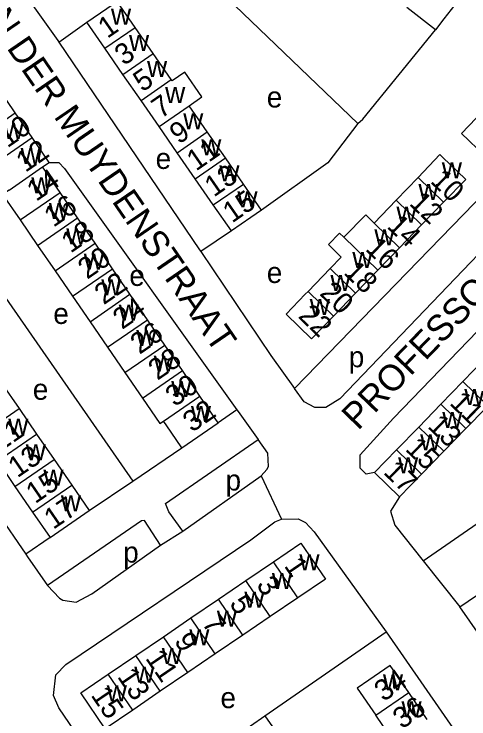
# Model space of a CAD drawing. Extents: x 157569 to 159501, y 382907 to 384670.
# Drawn here: x 158517.3 to 158604.6, y 383834.7 to 383970 of the extents above; entities that cross this region are included whole.
import ezdxf

# ---------------------------------------------------------------- set-up
doc = ezdxf.new("R2010")
doc.units = 0
for name, color, linetype in [('BLT_Basislijn', 7, 'Continuous'), ('BLT_Bebouwing', 7, 'Continuous'), ('BLT_Centroide', 7, 'Continuous'), ('BLT_Huisnummer', 7, 'Continuous'), ('BLT_Huisnummer_ tussenligend', 7, 'Continuous'), ('BLT_Onderverdeling_panden', 7, 'Continuous'), ('BLT_Straatnaam', 7, 'Continuous'), ('BLT_Vlakafsluiter', 7, 'Continuous')]:
    doc.layers.add(name, color=color, linetype=linetype)

msp = doc.modelspace()

# ---------------------------------------------------------------- linework, layer by layer
at = {"layer": 'BLT_Basislijn'}
for p, q in [((158549.8, 383981.2), (158583.31, 383948.98)), ((158525.9, 383964.6), (158531.29, 383968.44)), ((158628.3, 383957.09), (158571.17, 383898.15)), ((158559.03, 383928.37), (158553.15, 383924.41)), ((158509.5, 383924.39), (158540.12, 383880.37)), ((158489.28, 383910.52), (158519.57, 383866.35)), ((158560.09, 383894.06), (158556.52, 383891.55)), ((158595.84, 383865.08), (158637.58, 383893.9)), ((158540.12, 383880.37), (158549.53, 383886.75)), ((158531.75, 383874.7), (158540.12, 383880.37)), ((158545.45, 383868.05), (158549.68, 383870.78)), ((158524.22, 383869.53), (158519.57, 383866.35)), ((158595.84, 383865.08), (158602.89, 383856.27)), ((158565.44, 383835.32), (158588.71, 383851.42)), ((158539.26, 383817.23), (158565.44, 383835.32))]:
    msp.add_line(p, q, dxfattribs=at)
for points in [[(158528.71, 384002.36), (158514.8, 383988.68), (158512.66, 383985.39), (158513.11, 383983.23), (158513.85, 383981.55), (158525.69, 383964.91), (158525.9, 383964.6)], [(158583.31, 383948.98), (158584.25, 383949.81), (158598.17, 383966.98)], [(158525.9, 383964.6), (158552.94, 383924.73), (158553.15, 383924.41)], [(158628.3, 383957.09), (158633.48, 383952.34), (158631.61, 383950.16), (158579.84, 383896.17), (158577.12, 383894.5), (158575.01, 383894.5), (158573.01, 383895.59), (158571.17, 383898.15)], [(158583.31, 383948.98), (158577.51, 383941.46), (158564.81, 383932.37)], [(158524.06, 383941.53), (158525.91, 383941.53), (158526.98, 383940.34), (158560.09, 383894.06)], [(158586.51, 383882.03), (158584.87, 383881.69), (158583.77, 383882.83), (158583.74, 383885.4), (158590.11, 383892.47), (158622.38, 383925.87)], [(158553.15, 383924.41), (158566.57, 383904.47), (158571.17, 383898.15)], [(158560.09, 383894.06), (158560.33, 383893.73), (158564.18, 383888.35)], [(158549.68, 383870.78), (158547.03, 383874.48), (158546.36, 383876.04), (158564.18, 383888.35)], [(158564.77, 383881.39), (158565.8, 383882.61), (158566.17, 383883.16), (158566.01, 383885.72), (158564.18, 383888.35)], [(158549.68, 383870.78), (158564.77, 383881.39)], [(158591.31, 383877.37), (158589.55, 383874.59), (158590.37, 383871.9), (158595.84, 383865.08)], [(158545.45, 383868.05), (158542.34, 383872.83), (158541.79, 383872.76), (158523.77, 383860.36)], [(158539.26, 383817.23), (158525.92, 383836.85), (158524.91, 383839.21), (158525.34, 383843.17), (158527.26, 383845.15), (158562.74, 383869.12), (158567.35, 383872.53), (158568.62, 383873.06)], [(158568.62, 383873.06), (158571.85, 383873.13), (158573.23, 383872.43), (158574.94, 383870.64), (158588.71, 383851.42)], [(158523.77, 383860.36), (158526.02, 383857.89), (158526.71, 383857.5), (158529.27, 383857.16), (158532.27, 383858.76), (158545.45, 383868.05)], [(158519.57, 383866.35), (158519.92, 383865.84), (158523.77, 383860.36)], [(158588.71, 383851.42), (158656.52, 383753.61), (158656.58, 383753.53)], [(158565.44, 383835.32), (158591.24, 383798.41), (158605.09, 383777.71), (158633.12, 383737.41)]]:
    msp.add_lwpolyline(points, dxfattribs=at)
at = {"layer": 'BLT_Bebouwing'}
for p, q in [((158540.54, 383967.44), (158537.09, 383972.41)), ((158598.17, 383966.98), (158592.72, 383971.23)), ((158534.75, 383963.43), (158531.29, 383968.44)), ((158544, 383962.43), (158540.54, 383967.44)), ((158538.22, 383958.43), (158534.75, 383963.43)), ((158547.47, 383957.42), (158544, 383962.43)), ((158541.69, 383953.42), (158538.22, 383958.43)), ((158517.51, 383951.05), (158514.24, 383955.81)), ((158545.16, 383948.41), (158541.69, 383953.42)), ((158554.4, 383947.4), (158550.94, 383952.41)), ((158520.78, 383946.29), (158517.51, 383951.05)), ((158548.62, 383943.4), (158545.16, 383948.41)), ((158557.87, 383942.39), (158554.4, 383947.4)), ((158524.06, 383941.53), (158520.78, 383946.29)), ((158552.09, 383938.39), (158548.62, 383943.4)), ((158561.34, 383937.38), (158557.87, 383942.39)), ((158522.8, 383940.66), (158524.06, 383941.53)), ((158526.15, 383935.78), (158522.8, 383940.66)), ((158555.56, 383933.38), (158552.09, 383938.39)), ((158594.84, 383938.66), (158590.62, 383934.28)), ((158564.81, 383932.37), (158561.34, 383937.38)), ((158529.51, 383930.89), (158526.15, 383935.78)), ((158590.62, 383934.28), (158586.4, 383929.9)), ((158559.03, 383928.37), (158555.56, 383933.38)), ((158595.54, 383929.52), (158599.76, 383933.89)), ((158518.47, 383930.5), (158521.83, 383925.61)), ((158532.86, 383926.01), (158529.51, 383930.89)), ((158591.31, 383925.15), (158595.54, 383929.52)), ((158521.83, 383925.61), (158525.18, 383920.73)), ((158536.21, 383921.12), (158532.86, 383926.01)), ((158587.14, 383920.83), (158591.31, 383925.15)), ((158580.1, 383923.37), (158577.96, 383921.15)), ((158525.18, 383920.73), (158528.54, 383915.85)), ((158539.57, 383916.24), (158536.21, 383921.12)), ((158582.86, 383916.41), (158587.14, 383920.83)), ((158528.54, 383915.85), (158531.9, 383910.96)), ((158542.92, 383911.35), (158539.57, 383916.24)), ((158578.63, 383912.04), (158582.86, 383916.41)), ((158546.27, 383906.47), (158542.92, 383911.35)), ((158531.9, 383910.96), (158535.25, 383906.08)), ((158535.25, 383906.08), (158538.61, 383901.2)), ((158549.63, 383901.58), (158546.27, 383906.47)), ((158603.44, 383899.47), (158607.67, 383903.83)), ((158538.61, 383901.2), (158541.96, 383896.31)), ((158552.98, 383896.7), (158549.63, 383901.58)), ((158514.92, 383899.19), (158518.29, 383894.29)), ((158599.21, 383895.11), (158603.44, 383899.47)), ((158594.98, 383890.75), (158599.21, 383895.11)), ((158518.29, 383894.29), (158521.65, 383889.39)), ((158608.24, 383894.81), (158604.01, 383890.45)), ((158549.53, 383886.75), (158556.52, 383891.55)), ((158590.74, 383886.39), (158594.98, 383890.75)), ((158604.01, 383890.45), (158599.77, 383886.09)), ((158521.65, 383889.39), (158525.02, 383884.49)), ((158586.51, 383882.03), (158590.74, 383886.39)), ((158599.77, 383886.09), (158595.54, 383881.73)), ((158514.14, 383884.24), (158517.49, 383879.34)), ((158525.02, 383884.49), (158528.39, 383879.59)), ((158591.31, 383877.37), (158586.51, 383882.03)), ((158595.54, 383881.73), (158591.31, 383877.37)), ((158517.49, 383879.34), (158520.86, 383874.43)), ((158528.39, 383879.59), (158531.75, 383874.7)), ((158524.22, 383869.53), (158531.75, 383874.7)), ((158520.86, 383874.43), (158524.22, 383869.53)), ((158561.82, 383861.29), (158567.1, 383864.88)), ((158556.54, 383857.69), (158561.82, 383861.29)), ((158602.89, 383856.27), (158607.92, 383859.72)), ((158551.25, 383854.1), (158556.54, 383857.69)), ((158571.78, 383857.99), (158566.5, 383854.4)), ((158606.68, 383850.74), (158602.89, 383856.27)), ((158566.5, 383854.4), (158561.22, 383850.81)), ((158545.97, 383850.51), (158551.25, 383854.1)), ((158540.69, 383846.92), (158545.97, 383850.51)), ((158561.22, 383850.81), (158555.93, 383847.22)), ((158535.41, 383843.32), (158540.69, 383846.92)), ((158555.93, 383847.22), (158550.65, 383843.62)), ((158550.65, 383843.62), (158545.37, 383840.03)), ((158545.37, 383840.03), (158540.09, 383836.44)), ((158596.63, 383834.6), (158593.07, 383839.8)), ((158590.28, 383830.25), (158586.72, 383835.45))]:
    msp.add_line(p, q, dxfattribs=at)
for points in [[(158531.29, 383968.44), (158535.1, 383971.09), (158537.09, 383972.41)], [(158602.63, 383972.71), (158599.82, 383969.09), (158598.17, 383966.98)], [(158550.94, 383952.41), (158553.37, 383954.13), (158550.09, 383958.86), (158547.65, 383957.17), (158547.47, 383957.42)], [(158612.28, 383946.84), (158608.02, 383942.42), (158604.58, 383945.73), (158603.17, 383947.1), (158607.42, 383951.52)], [(158599.76, 383933.89), (158603.99, 383938.26), (158600.69, 383941.44), (158599.94, 383942.16), (158599.05, 383943.02), (158594.84, 383938.66)], [(158516.36, 383936.23), (158515.12, 383935.38), (158518.47, 383930.5)], [(158564.81, 383932.37), (158562.77, 383930.96), (158559.03, 383928.37)], [(158586.4, 383929.9), (158584.8, 383931.5), (158580.6, 383927.16)], [(158580.6, 383927.16), (158579.77, 383927.96), (158577.64, 383925.75), (158580.1, 383923.37)], [(158577.96, 383921.15), (158573.74, 383916.78)], [(158573.74, 383916.78), (158573.21, 383916.23), (158569.51, 383912.4), (158574.41, 383907.67), (158578.63, 383912.04)], [(158541.96, 383896.31), (158545.32, 383891.43), (158545.99, 383891.89)], [(158556.52, 383891.55), (158553.83, 383895.46), (158552.98, 383896.7)], [(158549.53, 383886.75), (158546.48, 383891.18), (158545.99, 383891.89)], [(158567.1, 383864.88), (158572.37, 383868.47), (158577.06, 383861.58), (158571.78, 383857.99)], [(158593.07, 383839.8), (158589.5, 383845), (158585.38, 383842.18), (158583.15, 383840.65), (158586.72, 383835.45)], [(158540.09, 383836.44), (158534.81, 383832.85), (158530.13, 383839.73), (158535.41, 383843.32)]]:
    msp.add_lwpolyline(points, dxfattribs=at)
at = {"layer": 'BLT_Onderverdeling_panden'}
for p, q in [((158534.75, 383963.43), (158540.54, 383967.44)), ((158538.22, 383958.43), (158544, 383962.43)), ((158541.69, 383953.42), (158547.47, 383957.42)), ((158545.16, 383948.41), (158550.94, 383952.41)), ((158509.81, 383945.75), (158517.51, 383951.05)), ((158548.62, 383943.4), (158554.4, 383947.4)), ((158513.08, 383940.99), (158520.78, 383946.29)), ((158552.09, 383938.39), (158557.87, 383942.39)), ((158516.36, 383936.23), (158522.8, 383940.66)), ((158599.76, 383933.89), (158594.84, 383938.66)), ((158555.56, 383933.38), (158561.34, 383937.38)), ((158518.47, 383930.5), (158526.15, 383935.78)), ((158595.54, 383929.52), (158590.62, 383934.28)), ((158521.83, 383925.61), (158529.51, 383930.89)), ((158591.31, 383925.15), (158586.4, 383929.9)), ((158587.14, 383920.83), (158580.6, 383927.16)), ((158525.18, 383920.73), (158532.86, 383926.01)), ((158528.54, 383915.85), (158536.21, 383921.12)), ((158582.86, 383916.41), (158577.96, 383921.15)), ((158578.63, 383912.04), (158573.74, 383916.78)), ((158531.9, 383910.96), (158539.57, 383916.24)), ((158535.25, 383906.08), (158542.92, 383911.35)), ((158538.61, 383901.2), (158546.27, 383906.47)), ((158541.96, 383896.31), (158549.63, 383901.58)), ((158608.24, 383894.81), (158603.44, 383899.47)), ((158545.99, 383891.89), (158552.98, 383896.7)), ((158604.01, 383890.45), (158599.21, 383895.11)), ((158510.77, 383889.14), (158518.29, 383894.29)), ((158599.77, 383886.09), (158594.98, 383890.75)), ((158514.14, 383884.24), (158521.65, 383889.39)), ((158595.54, 383881.73), (158590.74, 383886.39)), ((158517.49, 383879.34), (158525.02, 383884.49)), ((158520.86, 383874.43), (158528.39, 383879.59)), ((158571.78, 383857.99), (158567.1, 383864.88)), ((158566.5, 383854.4), (158561.82, 383861.29)), ((158561.22, 383850.81), (158556.54, 383857.69)), ((158555.93, 383847.22), (158551.25, 383854.1)), ((158550.65, 383843.62), (158545.97, 383850.51)), ((158545.37, 383840.03), (158540.69, 383846.92)), ((158540.09, 383836.44), (158535.41, 383843.32)), ((158586.72, 383835.45), (158593.07, 383839.8))]:
    msp.add_line(p, q, dxfattribs=at)
at = {"layer": 'BLT_Vlakafsluiter'}
msp.add_line((158564.77, 383881.39), (158568.62, 383873.06), dxfattribs=at)

# ---------------------------------------------------------------- texts
at = {"layer": 'BLT_Centroide'}
for s, p in [('w', (158535.92, 383967.94)), ('w', (158539.38, 383962.94)), ('w', (158542.84, 383957.94)), ('w', (158546.31, 383952.91)), ('e', (158565.82, 383952.07)), ('w', (158549.78, 383947.91)), ('w', (158515.3, 383946.03)), ('w', (158553.24, 383942.91)), ('w', (158518.57, 383941.25)), ('e', (158544.49, 383940.28)), ('w', (158556.71, 383937.88)), ('w', (158599.41, 383938.47)), ('w', (158520.63, 383935.59)), ('w', (158594.92, 383934.34)), ('w', (158560.18, 383932.88)), ('w', (158523.99, 383930.69)), ('w', (158590.7, 383929.97)), ('w', (158527.34, 383925.81)), ('w', (158586.47, 383925.59)), ('w', (158530.7, 383920.94)), ('w', (158582.24, 383921.25)), ('e', (158539.44, 383917.83)), ('e', (158565.82, 383918.39)), ('w', (158578.03, 383916.88)), ('w', (158534.05, 383916.03)), ('w', (158574.07, 383912.22)), ('w', (158537.41, 383911.16)), ('e', (158524.85, 383910.53)), ('w', (158540.77, 383906.28)), ('w', (158544.12, 383901.38)), ('p', (158581.56, 383902.22)), ('e', (158520.92, 383895.98)), ('w', (158547.48, 383896.5)), ('w', (158603.73, 383894.97)), ('w', (158551.26, 383891.72)), ('w', (158599.49, 383890.59)), ('w', (158516.21, 383889.28)), ('w', (158595.26, 383886.25)), ('w', (158519.57, 383884.38)), ('w', (158591.02, 383881.88)), ('w', (158522.95, 383879.47)), ('p', (158557.91, 383878.56)), ('w', (158526.3, 383874.56)), ('p', (158538.27, 383864.73)), ('w', (158572.08, 383863.23)), ('w', (158566.8, 383859.64)), ('w', (158561.52, 383856.05)), ('w', (158556.23, 383852.45)), ('w', (158550.95, 383848.88)), ('w', (158545.67, 383845.28)), ('w', (158540.39, 383841.69)), ('w', (158588.11, 383840.22)), ('w', (158535.11, 383838.09)), ('e', (158556.93, 383836.8)), ('w', (158591.67, 383835.03))]:
    msp.add_text(s, height=4, dxfattribs=at).set_placement(p)
at = {"layer": 'BLT_Huisnummer'}
for s, rotation, p in [('1', 34.6957, (158535.22, 383965.21)), ('5', 34.6957, (158541.96, 383954.93)), ('10', 34.4962, (158516.04, 383944.22)), ('9', 34.6957, (158548.94, 383944.9)), ('14', 34.4962, (158521.55, 383933.94)), ('10', 315.954, (158597.04, 383937.78)), ('15', 34.6957, (158559.16, 383929.79)), ('18', 34.4962, (158528.16, 383924.01)), ('14', 315.954, (158588.71, 383929.1)), ('18', 315.954, (158580.39, 383920.23)), ('22', 34.4962, (158534.52, 383914.1)), ('22', 315.954, (158571.68, 383911.86)), ('26', 34.4962, (158541.4, 383904.58)), ('32', 34.4962, (158551.48, 383889.61)), ('13', 315.8421, (158596.5, 383890.74)), ('13', 34.4274, (158517.95, 383880.89)), ('17', 315.8421, (158588.04, 383881.91)), ('17', 34.4274, (158524.84, 383870.99)), ('1', 304.2132, (158569.04, 383864.1)), ('5', 304.2132, (158558.53, 383856.86)), ('9', 304.2132, (158547.92, 383849.67)), ('34', 34.3891, (158588.22, 383837.93)), ('15', 304.2132, (158531.95, 383839.28))]:
    msp.add_text(s, height=4, rotation=rotation, dxfattribs=at).set_placement(p)
at = {"layer": 'BLT_Huisnummer_ tussenligend'}
for s, rotation, p in [('3', 34.6957, (158538.4, 383959.99)), ('7', 34.6957, (158545.49, 383949.83)), ('12', 34.4962, (158519.48, 383939.5)), ('11', 34.6957, (158552.24, 383939.76)), ('13', 34.6957, (158555.66, 383934.77)), ('12', 315.954, (158592.97, 383933.51)), ('16', 34.4962, (158524.86, 383928.97)), ('16', 315.954, (158584.57, 383924.78)), ('20', 34.4962, (158531.34, 383918.99)), ('20', 315.954, (158575.8, 383916.23)), ('24', 34.4962, (158538.05, 383909.36)), ('28', 34.4962, (158544.84, 383899.61)), ('30', 34.4962, (158548.14, 383894.52)), ('11', 315.8421, (158600.73, 383895.18)), ('11', 34.4274, (158514.64, 383885.94)), ('15', 315.8421, (158592.24, 383886.36)), ('15', 34.4274, (158521.37, 383875.93)), ('3', 304.2132, (158563.69, 383860.45)), ('7', 304.2132, (158553.26, 383853.09)), ('11', 304.2132, (158542.42, 383846.37)), ('13', 304.2132, (158537.02, 383842.84)), ('36', 34.3891, (158591.77, 383832.67))]:
    msp.add_text(s, height=4, rotation=rotation, dxfattribs=at).set_placement(p)
at = {"layer": 'BLT_Straatnaam'}
for s, height, rotation, p in [('VAN DER MUYDENSTRAAT', 5, 304.4415, (158506.97, 383976.37)), ('PROFESSOR HUARTLAAN', 4.9999, 45.9927, (158583.33, 383889.96))]:
    msp.add_text(s, height=height, rotation=rotation, dxfattribs=at).set_placement(p)

doc.saveas('drawing.dxf')
